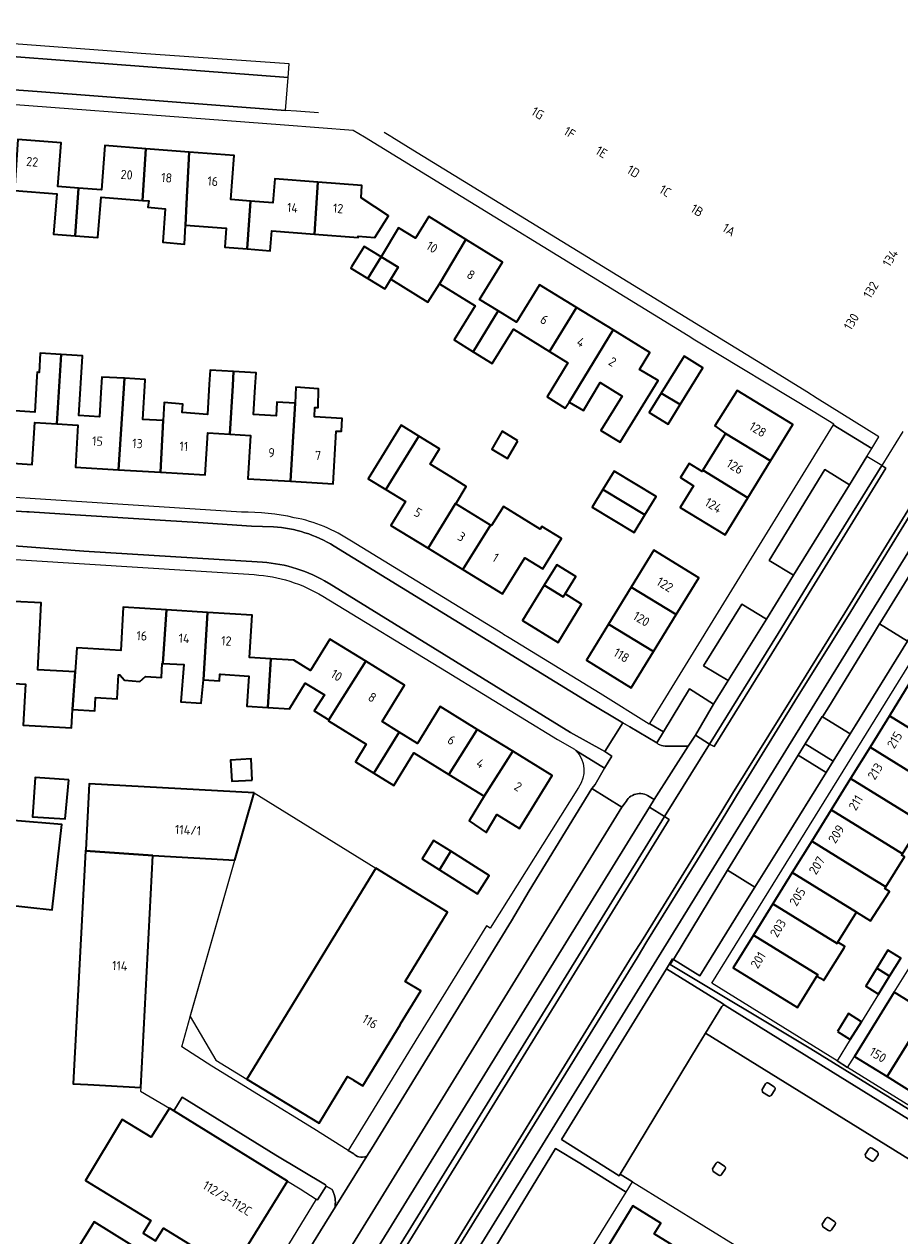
# Model space of a CAD drawing. Extents: x 150256 to 156914, y 461459 to 469481.
# Tile 435 of 656: x 155885 to 156013, y 464339 to 464516. Entities that reach past the tile are written whole.
import ezdxf
from ezdxf.enums import TextEntityAlignment as Align

# ---------------------------------------------------------------- set-up
doc = ezdxf.new("R2010")
doc.units = 0
doc.header["$LTSCALE"] = 0.75
for name, color, linetype, lineweight in [('B-RO-GR-BEPLANTING_CULTUUR_HEESTERS-GV', 251, 'CONTINUOUS', 18), ('B-RO-GR-GROENVOORZIENING-GV', 251, 'CONTINUOUS', 18), ('B-RO-IE-TERREINAFSCHEIDING_KUNSTMATIG_HEKWERK-G', 251, 'IE-TERREINAFSCHEIDING-KUNSTMATIG', 18), ('B-RO-IE-TERREINAFSCHEIDING_KUNSTMATIG_MUUR-G', 251, 'IE-TERREINAFSCHEIDING-KUNSTMATIG-DICHT', 18), ('B-RO-OG-BEBOUWING-GV', 6, 'CONTINUOUS', 35), ('B-RO-OG-BEBOUWING-T18', 1, 'CONTINUOUS', 18), ('B-RO-OG-TERREIN_CULTUURSCHEIDING-GV', 251, 'CONTINUOUS', 18), ('B-RO-VH-VERHARDING_ASFALT-GV', 251, 'CONTINUOUS', 18), ('B-RO-VH-VERHARDING_BETONSTRAATSTEEN-GV', 251, 'CONTINUOUS', 18), ('B-RO-VH-VERHARDING_TEGEL-GV', 251, 'CONTINUOUS', 18)]:
    doc.layers.add(name, color=color, linetype=linetype, lineweight=lineweight)
doc.styles.add('NLCS-ISO-M200-T18', font='NLCS-ISO.ttf', dxfattribs={"height": 360})
doc.linetypes.add('IE-TERREINAFSCHEIDING-KUNSTMATIG', pattern='A,4,[82,NLCS.SHX,S=0.75,R=90,X=0,Y=0],4,-2', length=10)
doc.linetypes.add('IE-TERREINAFSCHEIDING-KUNSTMATIG-DICHT', pattern='A,8,-1,[82,NLCS.SHX,S=0.75,R=90,X=0,Y=0],-1', length=10)

msp = doc.modelspace()

# ---------------------------------------------------------------- linework, layer by layer
at = {"layer": 'B-RO-GR-BEPLANTING_CULTUUR_HEESTERS-GV'}
for points in [[(155987.459, 464372.831), (155987.058, 464373.127), (155982.981, 464375.678), (155978.86, 464378.228), (155963.518, 464353.227), (155971.958, 464347.916), (155972.087, 464348.131)], [(155972.087, 464348.131), (155983.519, 464367.052), (155984.588, 464368.799), (155986.979, 464372.707)]]:
    msp.add_lwpolyline(points, dxfattribs=at)
msp.add_lwpolyline([(155986.979, 464372.707, -0.437374), (155987.459, 464372.831)], format="xyb", dxfattribs=at)
msp.add_lwpolyline([(155953.952, 464337.511), (155964.146, 464331.259), (155972.985, 464345.539), (155966.176, 464349.739), (155962.634, 464351.929), (155953.885, 464337.552)], close=True, dxfattribs=at)
at = {"layer": 'B-RO-GR-GROENVOORZIENING-GV'}
for points in [[(155993.39, 464361.372), (155992.86, 464360.553), (155992.949, 464360.138), (155993.783, 464359.6)], [(155994.638, 464360.922), (155993.805, 464361.46)], [(155994.197, 464359.689), (155994.728, 464360.507)], [(156008.497, 464351.868), (156007.967, 464351.05), (156008.056, 464350.635), (156008.89, 464350.096)], [(156009.745, 464351.419), (156008.911, 464351.957)], [(155986.137, 464349.763), (155985.606, 464348.945), (155985.695, 464348.529), (155986.529, 464347.991)], [(155987.385, 464349.313), (155986.551, 464349.852)], [(156009.304, 464350.185), (156009.834, 464351.003)], [(155986.944, 464348.08), (155987.474, 464348.898)], [(156002.211, 464341.673), (156001.681, 464340.854), (156001.77, 464340.439), (156002.604, 464339.901)], [(156003.459, 464341.223), (156002.625, 464341.761)], [(156003.018, 464339.99), (156003.549, 464340.808)]]:
    msp.add_lwpolyline(points, dxfattribs=at)
for points in [[(155993.805, 464361.46, 0.4147164), (155993.39, 464361.372)], [(155994.728, 464360.507, 0.4143077), (155994.638, 464360.922)], [(155993.783, 464359.6, 0.4126669), (155994.197, 464359.689)], [(156008.911, 464351.957, 0.4126669), (156008.497, 464351.868)], [(156009.834, 464351.003, 0.4163531), (156009.745, 464351.419)], [(155986.551, 464349.852, 0.4136614), (155986.137, 464349.763)], [(155987.474, 464348.898, 0.4168175), (155987.385, 464349.313)], [(156008.89, 464350.096, 0.4126669), (156009.304, 464350.185)], [(155986.529, 464347.991, 0.4122103), (155986.944, 464348.08)], [(156002.625, 464341.761, 0.4151842), (156002.211, 464341.673)], [(156003.549, 464340.808, 0.4143077), (156003.459, 464341.223)], [(156002.604, 464339.901, 0.4126669), (156003.018, 464339.99)]]:
    msp.add_lwpolyline(points, format="xyb", dxfattribs=at)
at = {"layer": 'B-RO-IE-TERREINAFSCHEIDING_KUNSTMATIG_HEKWERK-G'}
for points in [[(155909.168, 464371.211), (155915.707, 464394.12)], [(155909.168, 464371.211), (155912.908, 464364.86)], [(155912.908, 464364.86), (155917.473, 464362.072)]]:
    msp.add_lwpolyline(points, dxfattribs=at)
at = {"layer": 'B-RO-IE-TERREINAFSCHEIDING_KUNSTMATIG_MUUR-G'}
msp.add_lwpolyline([(155918.523, 464403.966), (155936.329, 464392.947)], dxfattribs=at)
at = {"layer": 'B-RO-OG-BEBOUWING-GV'}
for points in [[(155892.342, 464485.529), (155892.836, 464492.493), (155889.783, 464492.726), (155890.271, 464499.126), (155883.948, 464499.608), (155883.444, 464492.141), (155889.631, 464491.669), (155889.182, 464485.77)], [(155892.342, 464485.529), (155895.666, 464485.276), (155896.114, 464491.159), (155902.199, 464490.695), (155902.695, 464498.267), (155896.655, 464498.727), (155896.161, 464492.239), (155892.836, 464492.493)], [(155902.199, 464490.695), (155903.087, 464490.628), (155902.969, 464489.715), (155905.509, 464489.471), (155905.157, 464484.579), (155908.319, 464484.308), (155908.482, 464487.092), (155908.628, 464490.205), (155909.033, 464497.784), (155902.695, 464498.267)], [(155908.482, 464487.092), (155914.441, 464486.641), (155914.228, 464483.851), (155917.513, 464483.601), (155918.004, 464490.601), (155915.11, 464490.822), (155915.602, 464497.283), (155909.033, 464497.784), (155908.628, 464490.205)], [(155918.004, 464490.601), (155917.513, 464483.601), (155920.879, 464483.344), (155921.1, 464486.25), (155927.354, 464485.774), (155927.829, 464493.361), (155921.536, 464493.841), (155921.27, 464490.352)], [(155927.829, 464493.361), (155927.354, 464485.774), (155933.727, 464485.288), (155933.739, 464485.447), (155936.196, 464485.263), (155938.185, 464488.454), (155934.169, 464491.079), (155934.305, 464492.868)], [(155945.629, 464478.508), (155949.51, 464484.975), (155944.075, 464488.323), (155942.124, 464485.156), (155939.668, 464486.668), (155937.095, 464482.442), (155939.586, 464480.924), (155938.514, 464479.164), (155943.95, 464475.797)], [(155950.587, 464468.557), (155954.23, 464474.526), (155951.516, 464476.198), (155954.884, 464481.665), (155949.51, 464484.975), (155945.629, 464478.508), (155950.863, 464475.284), (155947.783, 464470.284)], [(155935.165, 464479.273), (155937.095, 464482.442), (155934.604, 464483.959), (155932.796, 464480.991), (155932.674, 464480.79)], [(155937.779, 464477.956), (155938.514, 464479.164), (155939.586, 464480.924), (155937.095, 464482.442), (155935.165, 464479.273), (155937.657, 464477.756)], [(155965.706, 464475.03), (155960.286, 464478.368), (155956.905, 464472.879), (155954.23, 464474.526), (155950.587, 464468.557), (155953.381, 464466.836), (155956.471, 464471.854), (155961.764, 464468.594)], [(155971.048, 464471.739), (155965.706, 464475.03), (155961.764, 464468.594), (155964.443, 464466.944), (155961.423, 464461.962), (155964.046, 464460.282), (155964.623, 464461.191)], [(155964.623, 464461.191), (155966.722, 464459.96), (155969.179, 464464.027), (155972.383, 464462.053), (155969.281, 464457.016), (155972.082, 464455.29), (155977.665, 464464.357), (155974.909, 464465.972), (155976.422, 464468.429), (155971.048, 464471.739)], [(155879.913, 464460.094), (155879.503, 464452.46), (155886.042, 464452.066), (155886.411, 464458.192), (155889.653, 464457.997), (155890.272, 464468.144), (155887.209, 464468.329), (155887.04, 464465.527), (155886.768, 464465.543), (155886.732, 464464.939), (155886.418, 464459.721), (155882.764, 464459.941), (155882.952, 464463.411), (155880.084, 464463.58), (155880.03, 464462.469)], [(155889.653, 464457.997), (155892.733, 464457.811), (155892.362, 464451.657), (155898.679, 464451.276), (155899.562, 464464.665), (155896.214, 464464.849), (155896.09, 464462.597), (155895.893, 464459.026), (155892.885, 464459.208), (155893.414, 464467.883), (155893.418, 464467.954), (155890.272, 464468.144)], [(155978.113, 464462.492), (155980.862, 464460.807), (155984.186, 464466.203), (155981.441, 464467.895)], [(155898.679, 464451.276), (155904.796, 464450.908), (155905.228, 464458.485), (155902.221, 464458.645), (155902.566, 464464.389), (155902.573, 464464.499), (155899.562, 464464.665)], [(155905.228, 464458.485), (155904.796, 464450.908), (155911.352, 464450.513), (155911.724, 464456.684), (155914.946, 464456.49), (155915.387, 464463.587), (155915.515, 464465.65), (155912.089, 464465.856), (155911.965, 464463.793), (155911.7, 464459.386), (155908.004, 464459.66), (155908.109, 464460.894), (155905.374, 464461.126)], [(155914.946, 464456.49), (155917.982, 464456.307), (155917.6, 464449.966), (155923.851, 464449.59), (155924.526, 464461.02), (155921.848, 464461.174), (155921.727, 464459.167), (155918.437, 464459.366), (155918.68, 464463.389), (155918.805, 464465.452), (155915.515, 464465.65), (155915.387, 464463.587)], [(155924.526, 464461.02), (155923.851, 464449.59), (155930.086, 464449.214), (155930.552, 464456.941), (155931.319, 464456.905), (155931.385, 464458.773), (155927.358, 464459.03), (155927.422, 464460.394), (155927.882, 464460.405), (155927.96, 464463.143), (155924.633, 464463.367)], [(155987.516, 464456.587), (155994.107, 464452.569), (155997.366, 464457.874), (155989.202, 464462.889), (155985.945, 464457.693)], [(155980.862, 464460.807), (155978.113, 464462.492), (155976.357, 464459.641), (155979.102, 464457.95)], [(155938.951, 464450.292), (155942.626, 464456.198), (155940.033, 464457.786), (155936.401, 464451.854), (155935.227, 464449.936), (155937.777, 464448.375)], [(155942.626, 464456.198), (155938.951, 464450.292), (155937.777, 464448.375), (155940.671, 464446.602), (155938.536, 464443.116), (155943.991, 464439.776), (155948.019, 464446.317), (155948.048, 464446.299), (155949.572, 464448.81), (155947.302, 464450.216), (155944.291, 464452.081), (155945.671, 464454.334)], [(155957.133, 464455.483), (155954.836, 464456.942), (155953.322, 464454.294), (155955.619, 464452.915)], [(155990.774, 464447.143), (155994.107, 464452.569), (155987.516, 464456.587), (155984.217, 464451.216)], [(155990.774, 464447.143), (155984.217, 464451.216), (155984.101, 464451.028), (155982.196, 464452.198), (155980.909, 464450.127), (155982.819, 464448.94), (155980.87, 464445.766), (155987.446, 464441.726)], [(155975.706, 464444.652), (155977.345, 464447.336), (155971.211, 464451.084), (155969.564, 464448.388)], [(155969.564, 464448.388), (155967.992, 464445.816), (155974.127, 464442.068), (155975.706, 464444.652)], [(155949.072, 464436.665), (155953.135, 464443.185), (155948.048, 464446.299), (155948.019, 464446.317), (155943.991, 464439.776)], [(155953.135, 464443.185), (155949.072, 464436.665), (155954.896, 464433.098), (155958.138, 464438.392), (155960.77, 464436.781), (155963.485, 464441.208), (155960.636, 464442.952), (155960.411, 464442.584), (155955.008, 464445.914), (155953.275, 464443.099)], [(155980.299, 464430.088), (155983.598, 464435.467), (155977.03, 464439.496), (155973.721, 464434.101)], [(155964.054, 464433.123), (155965.616, 464435.651), (155962.825, 464437.375), (155960.964, 464434.363), (155963.767, 464432.659)], [(155960.964, 464434.363), (155957.787, 464429.219), (155963.007, 464425.995), (155966.446, 464431.581), (155964.054, 464433.123), (155963.767, 464432.659)], [(155973.721, 464434.101), (155970.374, 464428.645), (155976.959, 464424.644), (155980.299, 464430.088)], [(155891.956, 464416.177), (155892.097, 464418.253), (155892.337, 464421.696), (155886.849, 464421.988), (155887.366, 464431.776), (155879.386, 464432.199), (155879.152, 464427.757), (155878.197, 464426.92), (155878.083, 464424.763), (155878.945, 464423.831), (155878.756, 464420.223), (155885.047, 464419.89), (155884.729, 464413.888), (155891.776, 464413.515)], [(155905.166, 464422.929), (155905.674, 464430.755), (155899.375, 464431.135), (155898.993, 464424.809), (155892.568, 464425.195), (155892.337, 464421.696), (155892.097, 464418.253), (155891.956, 464416.177), (155895.197, 464415.982), (155895.314, 464417.93), (155898.48, 464417.739), (155898.691, 464421.253), (155898.854, 464421.244), (155899.545, 464420.452), (155901.788, 464420.289), (155902.599, 464421.019), (155904.96, 464420.877), (155905.083, 464422.934)], [(155905.166, 464422.929), (155908.233, 464422.744), (155907.792, 464417.275), (155910.788, 464417.082), (155911.102, 464420.508), (155911.716, 464430.39), (155905.674, 464430.755)], [(155911.716, 464430.39), (155911.102, 464420.508), (155913.458, 464420.366), (155913.494, 464421.338), (155913.619, 464421.328), (155917.733, 464421.064), (155917.468, 464416.671), (155920.523, 464416.487), (155920.988, 464423.577), (155917.846, 464423.767), (155918.222, 464429.998)], [(155970.374, 464428.645), (155967.146, 464423.382), (155973.714, 464419.354), (155976.959, 464424.644)], [(155929.468, 464414.662), (155930.932, 464416.995), (155934.866, 464423.241), (155929.598, 464426.483), (155926.771, 464421.889), (155924.357, 464423.374), (155920.988, 464423.577), (155920.523, 464416.487), (155923.699, 464416.295), (155925.998, 464420.031), (155928.813, 464418.299), (155927.307, 464415.99)], [(155936.018, 464406.864), (155939.75, 464412.858), (155937.243, 464414.4), (155940.536, 464419.751), (155934.866, 464423.241), (155930.932, 464416.995), (155929.468, 464414.662), (155929.405, 464414.515), (155934.936, 464411.111), (155933.338, 464408.514)], [(156022.738, 464414.671), (156014.368, 464419.861), (156011.523, 464415.271), (156019.891, 464410.082)], [(155951.19, 464413.266), (155945.749, 464416.615), (155942.424, 464411.212), (155939.75, 464412.858), (155936.018, 464406.864), (155938.948, 464405.061), (155941.878, 464409.823), (155947.024, 464406.656)], [(156011.523, 464415.271), (156008.677, 464410.682), (156017.045, 464405.493), (156017.178, 464405.708), (156019.891, 464410.082)], [(155952.189, 464403.477), (155956.4, 464410.059), (155951.19, 464413.266), (155947.024, 464406.656)], [(155956.4, 464410.059), (155952.189, 464403.477), (155949.974, 464399.886), (155952.482, 464398.182), (155954.055, 464400.787), (155957.375, 464398.748), (155962.156, 464406.517)], [(156008.677, 464410.682), (156005.831, 464406.092), (156016.243, 464399.637), (156019.09, 464404.225), (156019.222, 464404.44), (156017.178, 464405.708), (156017.045, 464405.493)], [(155918.223, 464405.855), (155918.075, 464408.963), (155915.075, 464408.775), (155915.263, 464405.666)], [(155891.39, 464405.893), (155886.498, 464406.218), (155886.092, 464400.462), (155890.862, 464400.163)], [(156005.831, 464406.092), (156002.986, 464401.503), (156011.351, 464396.316), (156013.396, 464395.048), (156016.243, 464399.637)], [(155918.523, 464403.966), (155894.393, 464405.282), (155893.868, 464395.65), (155893.86, 464395.489), (155903.717, 464394.821), (155915.707, 464394.12)], [(155874.851, 464401.788), (155874.392, 464397.743), (155872.216, 464397.881), (155872.083, 464396.148), (155871.739, 464392.815), (155875.928, 464392.382), (155876.388, 464395.301), (155878.766, 464395.057), (155878.956, 464396.517), (155882.766, 464396.03), (155881.819, 464387.652), (155888.954, 464386.839), (155890.389, 464399.326), (155883.308, 464399.949), (155883.395, 464400.879)], [(156002.986, 464401.503), (156000.14, 464396.914), (156008.504, 464391.727), (156010.978, 464390.193), (156013.691, 464394.612), (156013.283, 464394.865), (156013.396, 464395.048), (156011.351, 464396.316)], [(155903.717, 464394.821), (155893.86, 464395.489), (155892.061, 464361.37), (155894.201, 464361.257), (155901.921, 464360.85), (155901.927, 464360.85)], [(155945.657, 464392.706), (155947.294, 464395.428), (155944.785, 464397.006), (155943.094, 464394.318)], [(155947.294, 464395.428), (155945.657, 464392.706), (155951.215, 464389.209), (155952.906, 464391.897)], [(155997.294, 464392.324), (156006.683, 464386.503), (156008.757, 464385.217), (156011.525, 464389.532), (156010.833, 464389.957), (156010.978, 464390.193), (156008.504, 464391.727), (156000.14, 464396.914)], [(155933.044, 464361.945), (155933.075, 464361.926), (155934.45, 464361.09), (155939.884, 464370.026), (155939.957, 464370.147), (155942.898, 464374.983), (155940.65, 464376.35), (155946.84, 464386.528), (155936.329, 464392.947), (155917.473, 464362.072), (155928.05, 464355.612), (155932.21, 464362.452)], [(155997.294, 464392.324), (155994.449, 464387.735), (156003.841, 464381.911), (156003.972, 464382.123), (156006.683, 464386.503)], [(155994.449, 464387.735), (155991.603, 464383.146), (156001.014, 464377.31), (156000.897, 464377.123), (156001.404, 464376.822), (156001.911, 464376.52), (156002.016, 464376.689), (156004.864, 464381.277), (156004.995, 464381.489), (156003.972, 464382.123), (156003.841, 464381.911)], [(155991.603, 464383.146), (155988.642, 464378.369), (155998.047, 464372.569), (156000.897, 464377.123), (156001.014, 464377.31)], [(156009.659, 464378.32), (156011.539, 464377.159), (156013.173, 464379.793), (156011.279, 464380.957)], [(156009.904, 464374.525), (156011.539, 464377.159), (156009.659, 464378.32), (156008.038, 464375.684)], [(156012.199, 464374.782), (156006.382, 464365.396), (156011.158, 464362.434), (156016.977, 464371.819)], [(156003.894, 464369.025), (156005.773, 464367.849), (156007.422, 464370.466), (156005.538, 464371.653)], [(156021.566, 464368.974), (156016.977, 464371.819), (156011.158, 464362.434), (156015.747, 464359.589), (156020.936, 464367.958), (156021.144, 464367.829), (156021.774, 464368.844)], [(155915.329, 464334.035), (155923.383, 464347.138), (155906.772, 464357.406), (155906.133, 464357.801), (155906.127, 464357.791), (155903.46, 464353.556), (155899.216, 464356.15), (155893.858, 464347.249), (155903.428, 464341.36), (155902.285, 464339.503), (155904.108, 464338.381), (155905.25, 464340.238)], [(155899.771, 464326.465), (155908.33, 464321.238), (155913.584, 464329.653), (155895.132, 464341.174), (155889.825, 464332.675)]]:
    msp.add_lwpolyline(points, close=True, dxfattribs=at)
msp.add_lwpolyline([(156000, 464325.256), (155977.094, 464339.42), (155978.059, 464340.991), (155973.97, 464343.524), (155967.727, 464333.331)], dxfattribs=at)
at = {"layer": 'B-RO-OG-TERREIN_CULTUURSCHEIDING-GV'}
for points in [[(156005.675, 464449.085), (156002.069, 464451.321), (155993.9, 464437.967), (155997.488, 464435.852)], [(156022.817, 464440.158), (156018.72, 464442.765), (156010.115, 464428.776), (156010.072, 464428.704), (156014.162, 464426.178)], [(155987.924, 464420.414), (155993.506, 464429.405), (155989.913, 464431.573), (155984.274, 464422.547)], [(156002.616, 464416.57), (156001.719, 464415.11), (156001.703, 464415.083), (156005.766, 464412.622), (156006.499, 464413.801), (156014.162, 464426.178), (156010.072, 464428.704), (156009.193, 464427.273)], [(155999.193, 464411.17), (156003.282, 464408.627), (156005.766, 464412.622), (156001.703, 464415.083), (156001.719, 464415.11), (156001.645, 464415.153)], [(156002.226, 464406.929), (155998.144, 464409.467), (155987.805, 464392.675), (155991.822, 464390.19), (155995.943, 464396.825)], [(155979.883, 464379.568), (155983.758, 464377.205), (155990.009, 464387.27), (155991.822, 464390.19), (155987.805, 464392.675)]]:
    msp.add_lwpolyline(points, close=True, dxfattribs=at)
for points in [[(155983.113, 464412.414), (155985.77, 464416.976), (155982.261, 464419.209), (155978.432, 464412.915), (155977.453, 464411.306), (155977.667, 464411.123)], [(155978.667, 464410.789), (155982.044, 464410.8), (155983.113, 464412.414)], [(155972.847, 464402.499), (155972.342, 464401.867), (155932.546, 464337.199), (155917.293, 464312.413), (155920.025, 464310.454)], [(155920.025, 464310.454), (155935.426, 464335.424), (155976.41, 464401.873), (155977.05, 464402.989), (155976.339, 464403.446)]]:
    msp.add_lwpolyline(points, dxfattribs=at)
for points in [[(155977.667, 464411.123, 0.0959808), (155978.667, 464410.789)], [(155976.339, 464403.446, 0.472814), (155972.847, 464402.499)]]:
    msp.add_lwpolyline(points, format="xyb", dxfattribs=at)
at = {"layer": 'B-RO-VH-VERHARDING_ASFALT-GV'}
for points in [[(155848.477, 464514.665), (155847.951, 464509.473), (155886.781, 464506.63), (155923.111, 464503.865), (155923.48, 464508.708), (155850.301, 464514.246), (155850.071, 464514.294)], [(156013.468, 464456.877), (156010.369, 464451.903), (156010.997, 464451.511), (156000.515, 464434.526), (155995.788, 464426.83), (155985.848, 464410.756), (155985.163, 464411.106), (155978.561, 464400.499), (155979.259, 464400.083), (155938.333, 464333.632), (155926.207, 464313.943), (155931.117, 464310.646), (155934.986, 464316.964), (155939.761, 464324.694), (155943.354, 464330.533), (155973.864, 464380.118), (155975.458, 464382.623), (155982.808, 464394.575), (155986.976, 464401.303), (155988.542, 464403.856), (155997.541, 464418.371), (156004.96, 464430.304), (156019.136, 464453.32)], [(156019.641, 464453), (156005.447, 464429.908), (155998.052, 464418.009), (155989.115, 464403.54), (155987.546, 464400.969), (155983.431, 464394.166), (155975.986, 464382.227), (155974.582, 464379.819), (155943.875, 464330.213), (155940.213, 464324.298), (155935.467, 464316.663), (155930.588, 464308.356), (155922.375, 464295.014), (155916.506, 464285.705), (155914.913, 464283.208), (155909.199, 464273.915), (155911.451, 464272.526), (155946.206, 464328.868), (155977.094, 464378.944), (156021.888, 464451.59)], [(156019.136, 464453.32), (156004.96, 464430.304), (155997.541, 464418.371), (155988.542, 464403.856), (155986.976, 464401.303), (155982.808, 464394.575), (155975.458, 464382.623), (155973.864, 464380.118), (155943.354, 464330.533)], [(155943.875, 464330.213), (155974.582, 464379.819), (155975.986, 464382.227), (155983.431, 464394.166), (155987.546, 464400.969), (155989.115, 464403.54), (155998.052, 464418.009), (156005.447, 464429.908), (156019.641, 464453)], [(155921.351, 464442.932), (155918.114, 464443.037), (155910.308, 464443.565), (155905.545, 464443.849), (155892.312, 464444.692), (155885.604, 464445.108), (155885.268, 464445.129), (155875.978, 464445.711), (155867.072, 464446.297), (155863.512, 464446.525), (155854.91, 464447.02), (155844.593, 464447.677), (155844.319, 464447.699), (155843.756, 464447.722), (155843.388, 464442.748), (155844.224, 464442.687), (155856.117, 464441.958), (155866.754, 464441.292), (155872.361, 464440.889), (155875.514, 464440.702), (155885.281, 464439.977), (155893.584, 464439.36), (155919.741, 464437.73)], [(155972.473, 464414.208), (155967.511, 464417.213), (155930.227, 464440.106)], [(155929.384, 464434.664), (155929.509, 464434.636), (155964.822, 464412.827), (155969.856, 464410.046), (155972.473, 464414.208)], [(155910.565, 464297.102), (155912.571, 464295.506), (155916.5, 464300.949), (155920.405, 464306.409), (155924.065, 464312.138), (155937.6, 464334.084), (155978.561, 464400.499), (155976.41, 464401.873), (155935.426, 464335.424)]]:
    msp.add_lwpolyline(points, dxfattribs=at)
for points in [[(155993.506, 464429.405), (155987.924, 464420.414), (155985.77, 464416.976), (155983.113, 464412.414), (155985.163, 464411.106), (155995.227, 464427.285), (155999.909, 464434.941), (156010.369, 464451.903), (156008.178, 464453.211), (156005.675, 464449.085), (155997.488, 464435.852)], [(155985.163, 464411.106), (155985.848, 464410.756), (155995.788, 464426.83), (156000.515, 464434.526), (156010.997, 464451.511), (156010.369, 464451.903), (155999.909, 464434.941), (155995.227, 464427.285)], [(155983.113, 464412.414), (155982.044, 464410.8), (155977.05, 464402.989), (155976.41, 464401.873), (155978.561, 464400.499), (155985.163, 464411.106)], [(155917.293, 464312.413), (155932.546, 464337.199), (155972.342, 464401.867), (155967.969, 464404.628), (155958.758, 464389.632), (155956.19, 464385.25), (155935.689, 464351.861), (155935.012, 464350.777), (155930.367, 464343.344), (155930.36, 464343.332), (155928.227, 464339.859), (155922.108, 464329.895), (155919.446, 464325.662), (155911.983, 464313.439), (155909.344, 464309.168), (155908.042, 464307.046), (155908.016, 464307.014), (155908.111, 464306.956), (155912.262, 464304.409), (155912.342, 464304.36), (155912.391, 464304.466)], [(155978.561, 464400.499), (155937.6, 464334.084), (155924.065, 464312.138), (155924.743, 464311.697), (155924.884, 464311.856), (155926.207, 464313.943), (155938.333, 464333.632), (155979.259, 464400.083)]]:
    msp.add_lwpolyline(points, close=True, dxfattribs=at)
for points in [[(155930.227, 464440.106, 0.1214765), (155921.351, 464442.932)], [(155919.741, 464437.73, -0.1227997), (155929.384, 464434.664)]]:
    msp.add_lwpolyline(points, format="xyb", dxfattribs=at)
at = {"layer": 'B-RO-VH-VERHARDING_BETONSTRAATSTEEN-GV'}
for points in [[(155977.453, 464411.306), (155973.491, 464413.629), (155972.473, 464414.208), (155969.856, 464410.046), (155970.86, 464409.354), (155969.819, 464407.577), (155968.427, 464405.201), (155967.969, 464404.628), (155972.342, 464401.867), (155972.847, 464402.499)], [(155976.339, 464403.446), (155977.05, 464402.989), (155982.044, 464410.8), (155978.667, 464410.789)], [(155977.667, 464411.123), (155977.453, 464411.306)], [(155986.979, 464372.707), (155984.588, 464368.799), (156028.151, 464341.8), (156034.951, 464337.592), (156040.815, 464333.923), (156047.596, 464329.677), (156053.482, 464325.992)], [(156053.482, 464325.992), (156053.606, 464326.192), (156055.934, 464324.751), (156056.116, 464324.097), (156058.916, 464328.622), (156056.614, 464330.014), (156040.958, 464339.68), (156027.348, 464348.095), (156004.318, 464362.389), (155987.459, 464372.831)], [(155992.86, 464360.553), (155993.39, 464361.372)], [(155993.783, 464359.6), (155992.949, 464360.138), (155992.86, 464360.553)], [(155993.805, 464361.46), (155994.638, 464360.922)], [(155994.728, 464360.507), (155994.197, 464359.689)], [(156007.967, 464351.05), (156008.497, 464351.868)], [(156008.89, 464350.096), (156008.056, 464350.635), (156007.967, 464351.05)], [(156008.911, 464351.957), (156009.745, 464351.419)], [(155985.606, 464348.945), (155986.137, 464349.763)], [(155986.551, 464349.852), (155987.385, 464349.313)], [(156009.834, 464351.003), (156009.304, 464350.185)], [(155986.529, 464347.991), (155985.695, 464348.529), (155985.606, 464348.945)], [(155987.474, 464348.898), (155986.944, 464348.08)], [(156001.681, 464340.854), (156002.211, 464341.673)], [(156002.604, 464339.901), (156001.77, 464340.439), (156001.681, 464340.854)], [(156002.625, 464341.761), (156003.459, 464341.223)], [(156003.549, 464340.808), (156003.018, 464339.99)]]:
    msp.add_lwpolyline(points, dxfattribs=at)
for points in [[(155978.667, 464410.789, -0.0959808), (155977.667, 464411.123)], [(155972.847, 464402.499, -0.472814), (155976.339, 464403.446)], [(155987.459, 464372.831, 0.437374), (155986.979, 464372.707)], [(155993.39, 464361.372, -0.4147164), (155993.805, 464361.46)], [(155994.638, 464360.922, -0.4143077), (155994.728, 464360.507)], [(155994.197, 464359.689, -0.4126669), (155993.783, 464359.6)], [(156008.497, 464351.868, -0.4126669), (156008.911, 464351.957)], [(156009.745, 464351.419, -0.4163531), (156009.834, 464351.003)], [(155986.137, 464349.763, -0.4136614), (155986.551, 464349.852)], [(155987.385, 464349.313, -0.4168175), (155987.474, 464348.898)], [(156009.304, 464350.185, -0.4126669), (156008.89, 464350.096)], [(155986.944, 464348.08, -0.4122103), (155986.529, 464347.991)], [(156002.211, 464341.673, -0.4151842), (156002.625, 464341.761)], [(156003.459, 464341.223, -0.4143077), (156003.549, 464340.808)], [(156003.018, 464339.99, -0.4126669), (156002.604, 464339.901)]]:
    msp.add_lwpolyline(points, format="xyb", dxfattribs=at)
for points in [[(155901.921, 464360.85), (155901.893, 464360.32), (155906.127, 464357.791), (155906.133, 464357.801), (155906.772, 464357.406), (155908.002, 464359.402), (155921.705, 464350.954), (155928.95, 464346.599), (155929.067, 464346.414), (155929.924, 464345.885), (155930.093, 464345.565), (155930.253, 464345.156), (155930.373, 464344.658), (155930.404, 464344.369), (155930.413, 464344.076), (155930.395, 464343.787), (155930.367, 464343.344), (155935.012, 464350.777), (155934.747, 464350.712), (155934.4, 464350.627), (155934.138, 464350.618), (155933.858, 464350.667), (155933.675, 464350.725), (155933.422, 464350.863), (155933.271, 464350.978), (155933.138, 464351.116), (155932.289, 464351.64), (155927.243, 464354.806), (155912.354, 464363.954), (155907.929, 464366.796), (155909.18, 464371.191), (155915.707, 464394.12), (155903.717, 464394.821), (155901.927, 464360.85)], [(156027.81, 464313.695), (156028.235, 464313.432), (156040.815, 464333.923), (156034.951, 464337.592), (156028.151, 464341.8), (155984.588, 464368.799), (155983.519, 464367.052), (155972.087, 464348.131), (155973.898, 464347.014), (156000, 464330.904), (156022.286, 464317.121)], [(155929.067, 464346.414), (155928.95, 464346.599), (155921.705, 464350.954), (155908.002, 464359.402), (155906.772, 464357.406), (155923.383, 464347.138), (155925.254, 464345.981), (155927.625, 464344.515), (155927.818, 464344.396)]]:
    msp.add_lwpolyline(points, close=True, dxfattribs=at)
at = {"layer": 'B-RO-VH-VERHARDING_TEGEL-GV'}
for points in [[(155850.071, 464514.294), (155850.301, 464514.246), (155923.48, 464508.708), (155923.631, 464510.692), (155902.009, 464512.227), (155898.943, 464512.465), (155871.618, 464514.519), (155871.618, 464514.525), (155871.204, 464514.556), (155869.653, 464514.697), (155869.611, 464514.7), (155850.646, 464516.181), (155849.442, 464516.275), (155849.43, 464516.277), (155845.679, 464516.494)], [(155927.959, 464503.508), (155924.714, 464503.743), (155923.111, 464503.865), (155886.781, 464506.63), (155847.951, 464509.473), (155846.993, 464509.479), (155846.834, 464507.532), (155848.418, 464507.403), (155867.722, 464505.943), (155868.731, 464505.866)], [(155868.731, 464505.866), (155922.951, 464501.765), (155932.996, 464501.005), (155934.658, 464500), (155982.025, 464470.911), (155983.02, 464470.301), (156000.319, 464459.862), (156003.373, 464458.011), (156003.288, 464457.872), (156008.918, 464454.406), (156009.95, 464456.098), (156000.912, 464461.725), (155999.392, 464462.675), (155993.559, 464466.271), (155941.741, 464498.066), (155938.667, 464499.971), (155938.613, 464500.004), (155938.521, 464500.06), (155937.538, 464500.657)], [(156021.888, 464451.59), (155977.094, 464378.944), (155946.206, 464328.868)], [(155916.674, 464445.05), (155885.724, 464447.043), (155863.021, 464448.506), (155862.266, 464448.556), (155861.144, 464448.63), (155842.863, 464449.831), (155840.751, 464449.97), (155840.6, 464449.98), (155838.704, 464450.062)], [(155842.489, 464447.838), (155843.756, 464447.722), (155844.319, 464447.699), (155844.593, 464447.677), (155854.91, 464447.02), (155863.512, 464446.525), (155867.072, 464446.297), (155875.978, 464445.711), (155885.268, 464445.129), (155885.604, 464445.108), (155892.312, 464444.692), (155905.545, 464443.849), (155910.308, 464443.565), (155918.114, 464443.037), (155921.351, 464442.932)], [(155919.741, 464437.73), (155893.584, 464439.36), (155885.281, 464439.977), (155875.514, 464440.702), (155872.361, 464440.889), (155866.754, 464441.292), (155856.117, 464441.958), (155844.224, 464442.687), (155843.388, 464442.748)], [(155953.885, 464337.552), (155962.634, 464351.929), (155966.176, 464349.739), (155972.985, 464345.539), (155973.898, 464347.014), (155972.087, 464348.131), (155971.958, 464347.916), (155963.518, 464353.227), (155978.86, 464378.228), (155979.737, 464379.657), (155979.877, 464379.572), (155979.883, 464379.568), (155987.805, 464392.675), (155998.144, 464409.467), (155999.193, 464411.17), (156001.645, 464415.153), (156001.719, 464415.11), (156002.616, 464416.57), (156009.193, 464427.273), (156010.072, 464428.704), (156010.115, 464428.776), (156018.72, 464442.765)], [(155838.492, 464441.011), (155841.54, 464440.791), (155842.745, 464440.715), (155885.161, 464438.031), (155918.549, 464435.918)], [(155930.227, 464440.106), (155967.511, 464417.213), (155972.473, 464414.208), (155973.491, 464413.629), (155977.453, 464411.306), (155978.432, 464412.915), (155976.422, 464414.089), (155976.376, 464414.116), (155976.331, 464414.042), (155969.166, 464418.523), (155955.87, 464426.644), (155955.018, 464427.167), (155954.903, 464427.238), (155932.784, 464440.808)], [(156035.713, 464345.003), (156005.385, 464363.784), (156003.856, 464364.729), (155985.496, 464376.12), (156024.611, 464439.203)], [(155969.856, 464410.046), (155964.822, 464412.827), (155929.509, 464434.636), (155929.384, 464434.664)], [(155928.589, 464432.761), (155946.699, 464421.741), (155962.931, 464411.8), (155965.402, 464410.349)], [(156014.162, 464426.178), (156006.499, 464413.801), (156005.766, 464412.622), (156003.282, 464408.627), (156002.226, 464406.929), (155995.943, 464396.825), (155991.822, 464390.19), (155990.009, 464387.27), (155983.758, 464377.205), (155979.883, 464379.568), (155979.877, 464379.572), (155979.428, 464378.842), (156000, 464366.519), (156035.449, 464344.576)], [(155935.012, 464350.777), (155935.689, 464351.861), (155956.19, 464385.25), (155958.758, 464389.632), (155967.969, 464404.628), (155968.427, 464405.201), (155969.819, 464407.577), (155965.589, 464410.172)], [(155965.589, 464410.172), (155969.819, 464407.577), (155970.86, 464409.354), (155969.856, 464410.046)], [(155965.993, 464404.781), (155953.09, 464384.171), (155952.533, 464384.52), (155942.595, 464368.379), (155935.538, 464356.916), (155932.289, 464351.64), (155933.138, 464351.116), (155933.271, 464350.978), (155933.422, 464350.863), (155933.675, 464350.725), (155933.858, 464350.667), (155934.138, 464350.618), (155934.4, 464350.627), (155934.747, 464350.712), (155935.012, 464350.777)], [(156013.173, 464379.793), (156011.539, 464377.159), (156009.904, 464374.525), (156007.422, 464370.466), (156005.773, 464367.849), (156003.856, 464364.729), (156005.385, 464363.784), (156006.382, 464365.396), (156012.199, 464374.782), (156016.812, 464382.223)], [(156035.449, 464344.576), (156000, 464366.519), (155979.428, 464378.842), (155979.877, 464379.572), (155979.737, 464379.657), (155978.86, 464378.228), (155982.981, 464375.678), (155987.058, 464373.127), (155987.459, 464372.831), (156004.318, 464362.389), (156027.348, 464348.095)], [(155922.108, 464329.895), (155928.227, 464339.859), (155930.36, 464343.332), (155930.367, 464343.344), (155930.395, 464343.787), (155930.413, 464344.076), (155930.404, 464344.369), (155930.373, 464344.658), (155930.253, 464345.156), (155930.093, 464345.565), (155929.924, 464345.885), (155929.067, 464346.414), (155927.818, 464344.396), (155927.625, 464344.515), (155918.587, 464329.725)]]:
    msp.add_lwpolyline(points, dxfattribs=at)
for points in [[(155976.376, 464414.116), (155976.422, 464414.089), (155978.432, 464412.915), (155982.261, 464419.209), (155985.77, 464416.976), (155987.924, 464420.414), (155984.274, 464422.547), (155989.913, 464431.573), (155993.506, 464429.405), (155997.488, 464435.852), (155993.9, 464437.967), (156002.069, 464451.321), (156005.675, 464449.085), (156008.178, 464453.211), (156008.918, 464454.406), (156003.288, 464457.872)], [(156003.282, 464408.627), (155999.193, 464411.17), (155998.144, 464409.467), (156002.226, 464406.929)]]:
    msp.add_lwpolyline(points, close=True, dxfattribs=at)
for points in [[(155924.405, 464444.257, 0.0609326), (155916.674, 464445.05)], [(155932.784, 464440.808, 0.1015932), (155924.405, 464444.257)], [(155921.351, 464442.932, -0.1214765), (155930.227, 464440.106)], [(155929.384, 464434.664, 0.1227997), (155919.741, 464437.73)], [(155918.549, 464435.918, -0.1208333), (155928.589, 464432.761)], [(155965.402, 464410.349, -0.0164711), (155965.589, 464410.172)], [(155965.589, 464410.172, -0.3695009), (155965.993, 464404.781)]]:
    msp.add_lwpolyline(points, format="xyb", dxfattribs=at)

# ---------------------------------------------------------------- texts
at = {"layer": 'B-RO-OG-BEBOUWING-T18', "style": 'NLCS-ISO-M200-T18'}
for s, rotation, p in [('1G', 328.6, (155960.041, 464503.47)), ('1F', 328.6, (155964.705, 464500.625)), ('1E', 328.6, (155969.369, 464497.78)), ('22', 355.6, (155886.048, 464496.359)), ('20', 355.6, (155899.866, 464494.471)), ('18', 355.6, (155905.726, 464494.024)), ('1D', 328.6, (155974.033, 464494.934)), ('16', 355.6, (155912.466, 464493.511)), ('1C', 328.6, (155978.696, 464492.089)), ('14', 355.6, (155924.136, 464489.631)), ('12', 355.6, (155930.814, 464489.522)), ('1B', 328.6, (155983.36, 464489.243)), ('1A', 328.6, (155988.024, 464486.398)), ('10', 328.3, (155944.566, 464483.86)), ('134', 58.6, (156011.624, 464482.271)), ('8', 328.4, (155950.255, 464479.818)), ('132', 58.6, (156008.777, 464477.606)), ('6', 328.4, (155960.989, 464473.237)), ('130', 58.6, (156005.93, 464472.942)), ('4', 328.3, (155966.342, 464469.94)), ('2', 328.4, (155970.97, 464467.089)), ('128', 328.5, (155992.242, 464457.175)), ('15', 356.6, (155895.6, 464455.469)), ('13', 356.6, (155901.447, 464455.117)), ('11', 356.6, (155908.231, 464454.708)), ('9', 356.6, (155921.066, 464453.765)), ('7', 356.6, (155927.864, 464453.355)), ('126', 328.5, (155988.906, 464451.744)), ('124', 328.5, (155985.746, 464446.062)), ('5', 328.5, (155942.506, 464445.003)), ('3', 328.5, (155948.877, 464441.475)), ('1', 328.5, (155953.859, 464438.424)), ('122', 328.5, (155978.639, 464434.468)), ('120', 328.5, (155975.201, 464429.428)), ('16', 356.6, (155902.085, 464426.964)), ('14', 356.6, (155908.273, 464426.591)), ('12', 356.6, (155914.46, 464426.217)), ('118', 328.5, (155972.288, 464424.114)), ('10', 328.4, (155930.594, 464421.173)), ('8', 328.4, (155935.818, 464417.958)), ('215', 58.2, (156012.268, 464411.711)), ('6', 328.4, (155947.417, 464411.693)), ('4', 328.4, (155951.651, 464408.285)), ('213', 58.2, (156009.422, 464407.122)), ('2', 328.4, (155957.157, 464404.897)), ('211', 58.2, (156006.577, 464402.532)), ('114/1', 356.7, (155908.839, 464398.528)), ('209', 58.2, (156003.731, 464397.943)), ('207', 58.2, (156000.885, 464393.354)), ('205', 58.2, (155998.04, 464388.764)), ('203', 58.2, (155995.194, 464384.175)), ('114', 357, (155898.86, 464378.658)), ('201', 58.2, (155992.29, 464379.492)), ('116', 328.7, (155935.483, 464370.488)), ('150', 328.2, (156009.824, 464365.615)), ('112/3-112C', 328.5, (155914.596, 464344.632))]:
    msp.add_text(s, height=1.35, rotation=rotation, dxfattribs=at).set_placement(p, align=Align.MIDDLE)

doc.saveas('drawing.dxf')
